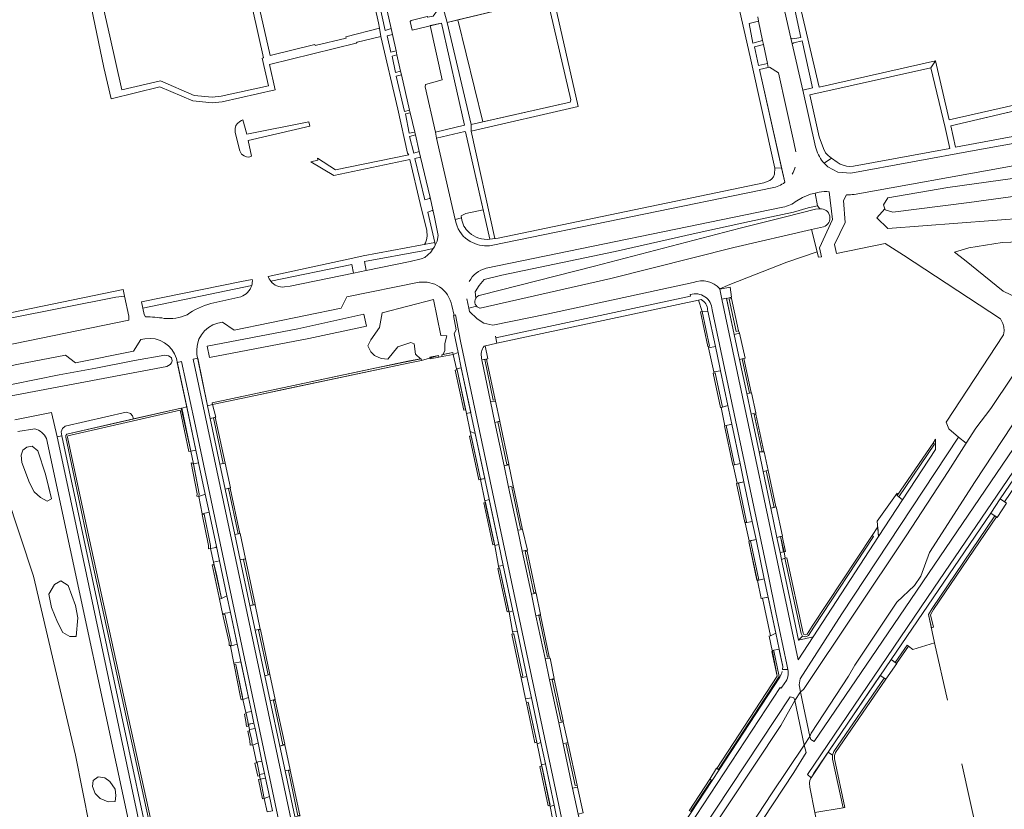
# Model space of a CAD drawing. Header units: metres. Extents: x 209813 to 223847, y 571801 to 587119.
# Tile 276 of 656: x 220707 to 220969, y 574874 to 575084. Entities that reach past the tile are written whole.
import ezdxf

# ---------------------------------------------------------------- set-up
doc = ezdxf.new("R2010")
doc.units = ezdxf.units.M
for name, color, linetype, lineweight in [('B-RO-GK-BESCHOEIING-G', 8, 'GK-BESCHOEIING', 0), ('B-RO-GR-BEPLANTING_CULTUUR_BOSPLANTSOEN-GV', 8, 'Continuous', 0), ('B-RO-GR-BEPLANTING_CULTUUR_HEESTERS-GV', 8, 'Continuous', 0), ('B-RO-GR-GROENVOORZIENING-GV', 8, 'Continuous', 0), ('B-RO-GR-HAAG-GV', 8, 'Continuous', 0), ('B-RO-GW-TALUD_KRUIN-G', 8, 'Continuous', 0), ('B-RO-KW-KUNSTWERK_DEK-GV', 8, 'Continuous', 0), ('B-RO-OG-TERREIN_CULTUURSCHEIDING-GV', 8, 'Continuous', 0), ('B-RO-OG-TERREIN_ONBEGROEID-GV', 8, 'Continuous', 0), ('B-RO-VH-VERHARDING_STRAATBAKSTEEN-GV', 8, 'Continuous', 0), ('B-RO-VH-VERHARDING_TEGEL-GV', 8, 'Continuous', 0)]:
    doc.layers.add(name, color=color, linetype=linetype, lineweight=lineweight)
doc.linetypes.add('GK-BESCHOEIING', pattern='A,30,-5,[1,NLCS.shx,S=1,R=0,X=0,Y=0],-5', length=40)

msp = doc.modelspace()

# ---------------------------------------------------------------- linework, layer by layer
at = {"layer": 'B-RO-GK-BESCHOEIING-G', "flags": 128}
for points in [[(220954.302, 574902.649), (220950.883, 574917.971)], [(220964.988, 574854.761), (220958.081, 574885.716)]]:
    msp.add_lwpolyline(points, dxfattribs=at)
at = {"layer": 'B-RO-GR-BEPLANTING_CULTUUR_BOSPLANTSOEN-GV', "flags": 128}
for points in [[(220830.488, 575056.791), (220823.788, 575083.918), (220820.945, 575083.231), (220827.384, 575056.098)], [(220937.624, 575033.572), (220935.514, 575031.228), (220938.388, 575028.353), (220975.755, 575031.228), (220984.378, 575033.527), (220986.965, 575028.353), (220988.115, 575019.73), (220996.201, 575009.277), (220999.743, 575012.188), (220997.221, 575016.115), (220993.345, 575020.931), (220991.936, 575025.539), (220991.262, 575030.295), (220989.915, 575036.557), (220988.977, 575038.38), (220988.059, 575038.899), (220973.707, 575037.107), (220960.034, 575035.247), (220939.71, 575032.725), (220937.72, 575033.302)], [(220977.48, 575007.658), (220982.654, 575008.52), (220983.516, 575011.969), (220982.366, 575019.443), (220980.641, 575024.329), (220975.755, 575024.904), (220968.857, 575024.617), (220959.946, 575023.179), (220956.209, 575022.03), (220958.796, 575020.018), (220969.144, 575011.682)]]:
    msp.add_lwpolyline(points, close=True, dxfattribs=at)
for points in [[(220919.628, 575034.356), (220917.138, 575033.837), (220913.299, 575032.696), (220901.575, 575030.205), (220887.36, 575027.093), (220865.779, 575022.216), (220835.586, 575015.887), (220830.814, 575014.746), (220829.465, 575013.19), (220828.427, 575011.426), (220828.571, 575009.745)], [(220829.833, 575010.586), (220860.255, 575018.262), (220899.03, 575028.471), (220911.099, 575031.421), (220919.118, 575033.462), (220920.302, 575033.606), (220919.628, 575034.356)]]:
    msp.add_lwpolyline(points, dxfattribs=at)
at = {"layer": 'B-RO-GR-BEPLANTING_CULTUUR_BOSPLANTSOEN-GV'}
msp.add_lwpolyline([(220828.571, 575009.745, -0.2284201), (220829.833, 575010.586)], format="xyb", dxfattribs=at)
at = {"layer": 'B-RO-GR-BEPLANTING_CULTUUR_HEESTERS-GV', "flags": 128}
for points in [[(220797.142, 575114.194), (220800.363, 575099.857), (220804.466, 575081.141), (220806.049, 575081.603), (220802.852, 575095.855), (220799.182, 575110.184), (220797.69, 575113.397)], [(220912.584, 575079.049), (220913.047, 575078.856), (220915.197, 575079.26), (220910.723, 575100.401), (220907.864, 575099.853)], [(220903.98, 575083.563), (220901.448, 575082.937), (220902.409, 575077.757), (220905.022, 575078.477)], [(220806.391, 575080.058), (220804.947, 575079.645), (220805.996, 575075.322), (220807.376, 575075.663)], [(220915.715, 575065.174), (220918.358, 575065.795), (220915.599, 575078.358), (220913.319, 575077.81), (220912.916, 575077.58)], [(220905.253, 575077.353), (220902.845, 575076.792), (220903.967, 575071.798), (220906.295, 575072.268)], [(220807.6, 575074.664), (220806.281, 575074.272), (220807.228, 575069.928), (220808.583, 575070.276)], [(220810.969, 575059.833), (220808.807, 575069.273), (220807.354, 575068.971), (220809.62, 575059.48)], [(220811.122, 575059.178), (220809.884, 575058.856), (220810.865, 575053.759), (220812.339, 575053.972)], [(220766.509, 575057.304), (220766.149, 575057.079), (220765.69, 575056.847), (220765.081, 575056.319), (220764.684, 575055.758), (220764.505, 575055.014), (220764.526, 575053.936), (220765.689, 575048.995), (220766.208, 575048.161), (220766.853, 575047.686), (220767.507, 575047.422), (220768.119, 575047.386), (220768.803, 575047.613), (220767.988, 575051.812), (220784.339, 575055.656), (220784.074, 575056.758), (220767.587, 575053.443)], [(220813.531, 575048.869), (220812.5, 575053.281), (220810.92, 575052.893), (220812.076, 575048.441)], [(220813.877, 575047.389), (220812.32, 575046.966), (220814.991, 575035.969), (220816.296, 575036.37), (220816.405, 575036.569)], [(220817.671, 575024.572), (220817.819, 575023.91), (220818.32, 575024.989), (220818.554, 575026.478), (220817.616, 575031.386), (220817.245, 575032.974), (220816.947, 575033.101), (220815.854, 575032.714)], [(220814.458, 575022.428), (220798.969, 575019.516), (220799.361, 575017.12), (220811.087, 575019.536), (220814.091, 575020.236), (220815.043, 575020.62), (220816.631, 575022.04), (220817.282, 575022.978)], [(220714.397, 574955.645), (220715.563, 574956.344), (220713.964, 574962.908), (220711.932, 574969.105), (220710.432, 574970.305), (220708.933, 574970.038), (220707.867, 574969.272), (220707.434, 574967.939), (220707.6, 574966.007), (220709.699, 574960.576), (220710.932, 574958.21), (220712.565, 574956.678)], [(220722.116, 574919.601), (220722.591, 574924.602), (220721.926, 574927.926), (220719.964, 574933.212), (220718.033, 574934.415), (220716.324, 574933.465), (220714.868, 574930.901), (220715.501, 574927.388), (220717.115, 574923.463), (220718.571, 574920.646), (220720.407, 574919.633)], [(220730.642, 574875.605), (220732.485, 574875.645), (220732.723, 574877.29), (220732.545, 574878.976), (220731.117, 574881.017), (220729.789, 574881.969), (220727.965, 574882.266), (220726.617, 574881.275), (220726.459, 574879.689), (220727.192, 574877.786), (220728.5, 574876.438)]]:
    msp.add_lwpolyline(points, close=True, dxfattribs=at)
for points in [[(220913.909, 575048.784), (220913.386, 575051.363), (220909.293, 575069.851), (220906.831, 575071.336), (220904.201, 575070.755), (220910.966, 575040.651)], [(220795.997, 575016.427), (220795.569, 575018.72), (220773.992, 575014.284)], [(220777.64, 575012.764), (220779.155, 575012.956), (220795.997, 575016.427)], [(220768.886, 575013.157), (220739.848, 575007.098), (220740.21, 575005.418), (220740.631, 575004.783)], [(220736.182, 575003.903), (220736.185, 575004.972), (220734.963, 575010.328), (220732.724, 575010.051), (220704.52, 575004.435), (220700.358, 575003.667), (220702.074, 574996.9)], [(220758.027, 575008.401), (220765.977, 575010.167)], [(220702.405, 574996.982), (220736.182, 575003.903)]]:
    msp.add_lwpolyline(points, dxfattribs=at)
at = {"layer": 'B-RO-GR-BEPLANTING_CULTUUR_HEESTERS-GV'}
for points in [[(220912.901, 575042.843, 0.0619303), (220913.733, 575044.655)], [(220765.977, 575010.167, 0.2473277), (220768.886, 575013.157)], [(220773.992, 575014.284, 0.2533868), (220777.64, 575012.764)], [(220751.655, 575005.34, -0.0802267), (220758.027, 575008.401)], [(220740.631, 575004.783, -0.0467313), (220745.553, 575004.401)], [(220745.553, 575004.401, 0.1286267), (220751.655, 575005.34)]]:
    msp.add_lwpolyline(points, format="xyb", dxfattribs=at)
at = {"layer": 'B-RO-GR-GROENVOORZIENING-GV', "flags": 128}
for points in [[(220896.707, 575009.661), (220896.11, 575009.532), (220897.972, 575000.9), (220898.604, 575001.043)], [(220777.721, 574985.492), (220810.628, 574992.471), (220814.16, 574993.157), (220814.061, 574993.647), (220810.533, 574992.962), (220758.366, 574981.907), (220758.469, 574981.418), (220769.9, 574983.822)], [(220822.592, 574994.794), (220822.484, 574995.282), (220819.516, 574994.706), (220819.612, 574994.215)], [(220899.548, 574993.588), (220901.51, 574984.493), (220901.996, 574984.61), (220900.03, 574993.725)], [(220833.746, 574982.726), (220831.466, 574993.511), (220830.976, 574993.414), (220833.257, 574982.622)], [(220891.897, 574989.793), (220893.826, 574980.642), (220894.314, 574980.749), (220892.389, 574989.88)], [(220761.778, 574965.795), (220759.176, 574978.039), (220758.687, 574977.933), (220761.285, 574965.709)], [(220902.744, 574978.768), (220904.885, 574968.84), (220905.374, 574968.942), (220903.233, 574978.872)], [(220836.879, 574965.485), (220837.368, 574965.59), (220834.973, 574976.918), (220834.486, 574976.806)], [(220894.852, 574975.77), (220897.062, 574965.288), (220897.552, 574965.387), (220895.341, 574975.876)], [(220827.386, 574973.103), (220826.897, 574972.997), (220829.383, 574961.407), (220829.87, 574961.524)], [(220950.864, 574970.876), (220950.457, 574971.166), (220940.898, 574957.152), (220941.311, 574956.87)], [(220753.388, 574965.516), (220753.178, 574965.778), (220752.8, 574965.881), (220754.362, 574957.666), (220754.276, 574957.028), (220754.841, 574956.942), (220754.868, 574957.679)], [(220908.563, 574954.154), (220906.473, 574963.847), (220905.982, 574963.754), (220908.078, 574954.034)], [(220898.576, 574960.525), (220898.087, 574960.422), (220900.277, 574950.033), (220900.765, 574950.143)], [(220762.693, 574959.08), (220765.264, 574946.976), (220765.755, 574947.071), (220763.181, 574959.192)], [(220756.203, 574952.223), (220755.717, 574952.106), (220757.379, 574943.83), (220757.4, 574943.028), (220757.9, 574943.041), (220757.878, 574943.884)], [(220967.347, 574951.482), (220966.934, 574951.764), (220950.177, 574927.074), (220949.212, 574925.529), (220950.072, 574921.964), (220950.558, 574922.081), (220949.747, 574925.442), (220950.596, 574926.801)], [(220910.64, 574942.151), (220911.13, 574942.251), (220910.248, 574946.343), (220909.761, 574946.23)], [(220934.191, 574946.535), (220918.238, 574922.377), (220916.878, 574920.257), (220916.476, 574920.063), (220915.993, 574920.174), (220915.81, 574920.55), (220911.481, 574940.623), (220910.996, 574940.501), (220915.334, 574920.386), (220915.648, 574919.741), (220916.535, 574919.536), (220917.223, 574919.868), (220918.657, 574922.104), (220934.61, 574946.262)], [(220901.342, 574944.98), (220903.52, 574934.643), (220904.009, 574934.747), (220901.836, 574945.08)], [(220844.596, 574931.365), (220842.271, 574942.394), (220841.782, 574942.29), (220844.107, 574931.262)], [(220766.709, 574940.174), (220769.288, 574928.036), (220769.777, 574928.14), (220767.199, 574940.276)], [(220834.764, 574937.861), (220834.451, 574937.788), (220836.941, 574926.18), (220837.427, 574926.3), (220834.938, 574937.902)], [(220761.321, 574924.995), (220762.846, 574918.006), (220762.904, 574917.712), (220762.911, 574917.21), (220763.452, 574917.265), (220763.397, 574917.809), (220761.694, 574925.533), (220761.193, 574925.485)], [(220845.869, 574925.299), (220845.38, 574925.194), (220847.705, 574914.115), (220848.194, 574914.219)], [(220773.74, 574909.49), (220771.199, 574921.449), (220770.712, 574921.337), (220773.254, 574909.372)], [(220838.712, 574920.31), (220838.223, 574920.204), (220840.633, 574908.973), (220841.121, 574909.081)], [(220909.463, 574908.938), (220908.013, 574915.771), (220907.52, 574915.662), (220908.933, 574909.042), (220892.844, 574884.469), (220893.263, 574884.196)], [(220943.514, 574917.358), (220940.333, 574912.729), (220940.734, 574912.43), (220943.926, 574917.075)], [(220765.312, 574909.036), (220764.618, 574912.206), (220764.199, 574912.109), (220765.931, 574903.489), (220766.038, 574902.747), (220766.545, 574902.833)], [(220849.453, 574908.221), (220848.965, 574908.112), (220851.366, 574897.02), (220851.856, 574897.123)], [(220937.858, 574908.245), (220937.445, 574908.527), (220924.001, 574888.967), (220923.644, 574887.978), (220923.693, 574886.928), (220926.472, 574873.997), (220926.966, 574874.079), (220924.19, 574886.993), (220924.148, 574887.902), (220924.45, 574888.736)], [(220774.696, 574902.582), (220777.201, 574890.791), (220777.689, 574890.901), (220775.182, 574902.7)], [(220842.106, 574901.981), (220844.351, 574891.317), (220844.857, 574891.436), (220842.602, 574902.087)], [(220767.856, 574897.066), (220767.428, 574899.07), (220766.94, 574898.958), (220767.362, 574896.987), (220767.491, 574895.653), (220768.003, 574895.708)], [(220852.699, 574890.956), (220855.127, 574879.907), (220855.616, 574880.011), (220853.188, 574891.059)], [(220779.157, 574883.99), (220778.669, 574883.884), (220781.221, 574871.873), (220781.709, 574871.979)], [(220848.407, 574874.67), (220846.192, 574885.13), (220845.682, 574884.994), (220847.882, 574874.543)], [(220771.19, 574881.639), (220770.7, 574881.54), (220771.803, 574876.329), (220772.241, 574876.428)]]:
    msp.add_lwpolyline(points, close=True, dxfattribs=at)
for points in [[(220756.031, 574806.627), (220725.485, 574946.225), (220719.837, 574972.742), (220719.924, 574973.077), (220749.826, 574979.921), (220752.153, 574968.933), (220752.643, 574969.034), (220750.101, 574980.496), (220719.642, 574973.525), (220719.395, 574973.216), (220719.331, 574972.721), (220724.997, 574946.12), (220755.542, 574806.525)], [(220906.668, 574919.702), (220907.157, 574919.806), (220905.049, 574929.814), (220904.56, 574929.71)], [(220885.842, 574872.862), (220891.41, 574881.366), (220891, 574881.652), (220885.424, 574873.136)]]:
    msp.add_lwpolyline(points, dxfattribs=at)
at = {"layer": 'B-RO-GR-HAAG-GV', "flags": 128}
for points in [[(220897.972, 575000.9), (220898.604, 575001.043), (220896.707, 575009.661), (220896.11, 575009.532)], [(220890.884, 574997.023), (220888.944, 575006.225), (220888.454, 575006.127), (220890.398, 574996.903)], [(220801.731, 574991.091), (220758.366, 574981.907), (220758.469, 574981.418), (220769.9, 574983.822), (220810.628, 574992.471), (220814.16, 574993.157), (220814.061, 574993.647)], [(220818.651, 574994.538), (220816.357, 574994.093), (220816.454, 574993.602), (220818.751, 574994.048)], [(220822.484, 574995.282), (220819.516, 574994.706), (220819.612, 574994.215), (220822.592, 574994.794)], [(220900.03, 574993.725), (220899.548, 574993.588), (220901.51, 574984.493), (220901.996, 574984.61)], [(220833.257, 574982.622), (220833.746, 574982.726), (220831.466, 574993.511), (220830.976, 574993.414)], [(220823.613, 574990.688), (220823.126, 574990.572), (220825.415, 574979.903), (220825.903, 574980.011)], [(220894.314, 574980.749), (220892.389, 574989.88), (220891.897, 574989.793), (220893.826, 574980.642)], [(220759.176, 574978.039), (220758.687, 574977.933), (220761.285, 574965.709), (220761.778, 574965.795)], [(220905.374, 574968.942), (220903.233, 574978.872), (220902.744, 574978.768), (220904.885, 574968.84)], [(220837.368, 574965.59), (220834.973, 574976.918), (220834.486, 574976.806), (220836.879, 574965.485)], [(220895.341, 574975.876), (220894.852, 574975.77), (220897.062, 574965.288), (220897.552, 574965.387)], [(220829.383, 574961.407), (220829.87, 574961.524), (220827.386, 574973.103), (220826.897, 574972.997)], [(220950.457, 574971.166), (220940.898, 574957.152), (220941.311, 574956.87), (220950.864, 574970.876)], [(220754.868, 574957.679), (220753.388, 574965.516), (220753.178, 574965.778), (220752.8, 574965.881), (220754.362, 574957.666), (220754.276, 574957.028), (220754.841, 574956.942)], [(220905.982, 574963.754), (220908.078, 574954.034), (220908.563, 574954.154), (220906.473, 574963.847)], [(220840.988, 574948.463), (220838.67, 574959.432), (220838.18, 574959.328), (220840.499, 574948.36)], [(220898.261, 574960.458), (220898.087, 574960.422), (220900.277, 574950.033), (220900.765, 574950.143), (220898.576, 574960.525)], [(220763.181, 574959.192), (220762.693, 574959.08), (220765.264, 574946.976), (220765.755, 574947.071)], [(220831.069, 574955.343), (220830.703, 574955.254), (220833.113, 574944.022), (220833.601, 574944.133)], [(220755.717, 574952.106), (220757.379, 574943.83), (220757.4, 574943.028), (220757.9, 574943.041), (220757.878, 574943.884), (220756.203, 574952.223)], [(220966.934, 574951.764), (220950.177, 574927.074), (220949.212, 574925.529), (220950.072, 574921.964), (220950.558, 574922.081), (220949.747, 574925.442), (220950.596, 574926.801), (220967.347, 574951.482)], [(220911.13, 574942.251), (220910.248, 574946.343), (220909.761, 574946.23), (220910.772, 574942.165)], [(220934.61, 574946.262), (220934.191, 574946.535), (220918.238, 574922.377), (220916.878, 574920.257), (220916.476, 574920.063), (220915.993, 574920.174), (220915.81, 574920.55), (220911.481, 574940.623), (220910.996, 574940.501), (220915.334, 574920.386), (220915.648, 574919.741), (220916.535, 574919.536), (220917.223, 574919.868), (220918.657, 574922.104)], [(220903.603, 574934.661), (220904.009, 574934.747), (220901.836, 574945.08), (220901.342, 574944.98)], [(220841.782, 574942.29), (220844.107, 574931.262), (220844.596, 574931.365), (220842.271, 574942.394)], [(220760.328, 574929.548), (220760.812, 574929.783), (220758.909, 574938.533), (220758.704, 574938.792), (220758.339, 574938.719), (220760.257, 574930.006)], [(220769.777, 574928.14), (220767.199, 574940.276), (220766.709, 574940.174), (220769.288, 574928.036)], [(220834.451, 574937.788), (220836.941, 574926.18), (220837.427, 574926.3), (220834.938, 574937.902)], [(220770.712, 574921.337), (220773.254, 574909.372), (220773.74, 574909.49), (220771.199, 574921.449)], [(220841.121, 574909.081), (220838.712, 574920.31), (220838.223, 574920.204), (220840.633, 574908.973)], [(220907.652, 574915.691), (220908.933, 574909.042), (220892.844, 574884.469), (220893.263, 574884.196), (220909.463, 574908.938), (220908.013, 574915.771)], [(220940.333, 574912.729), (220940.734, 574912.43), (220943.926, 574917.075), (220943.514, 574917.358)], [(220851.856, 574897.123), (220849.453, 574908.221), (220848.965, 574908.112), (220851.366, 574897.02)], [(220926.966, 574874.079), (220924.19, 574886.993), (220924.148, 574887.902), (220924.45, 574888.736), (220937.858, 574908.245), (220937.445, 574908.527), (220924.001, 574888.967), (220923.644, 574887.978), (220923.693, 574886.928), (220926.472, 574873.997)], [(220775.182, 574902.7), (220774.696, 574902.582), (220777.201, 574890.791), (220777.689, 574890.901)], [(220844.857, 574891.436), (220842.602, 574902.087), (220842.106, 574901.981), (220844.351, 574891.317)], [(220767.95, 574896.201), (220767.856, 574897.066), (220767.428, 574899.07), (220766.94, 574898.958), (220767.362, 574896.987), (220767.491, 574895.653), (220768.003, 574895.708)], [(220767.849, 574894.427), (220768.397, 574891.866), (220768.517, 574890.674), (220769.015, 574890.724), (220768.891, 574891.944), (220768.338, 574894.531)], [(220855.616, 574880.011), (220853.188, 574891.059), (220852.699, 574890.956), (220855.127, 574879.907)], [(220770.945, 574882.853), (220770.309, 574885.982), (220769.764, 574885.871), (220770.518, 574882.422), (220770.997, 574882.52)], [(220847.882, 574874.543), (220848.407, 574874.67), (220846.192, 574885.13), (220845.682, 574884.994)], [(220770.7, 574881.54), (220771.803, 574876.329), (220772.241, 574876.428), (220771.19, 574881.639)]]:
    msp.add_lwpolyline(points, close=True, dxfattribs=at)
for points in [[(220756.031, 574806.627), (220725.485, 574946.225), (220719.837, 574972.742), (220719.924, 574973.077), (220749.826, 574979.921), (220752.153, 574968.933), (220752.643, 574969.034), (220750.101, 574980.496), (220719.642, 574973.525), (220719.395, 574973.216), (220719.331, 574972.721), (220724.997, 574946.12), (220755.542, 574806.525)], [(220906.668, 574919.702), (220907.157, 574919.806), (220905.049, 574929.814), (220904.56, 574929.71)], [(220885.842, 574872.862), (220891.41, 574881.366), (220891, 574881.652), (220885.424, 574873.136)]]:
    msp.add_lwpolyline(points, dxfattribs=at)
at = {"layer": 'B-RO-GW-TALUD_KRUIN-G', "flags": 128}
msp.add_lwpolyline([(220775.66, 574711.986), (220773.513, 574722.783), (220763.219, 574769.606), (220756.979, 574799.227), (220755.542, 574806.525), (220724.997, 574946.12), (220719.331, 574972.721), (220719.395, 574973.216), (220719.642, 574973.525), (220737.397, 574977.589)], dxfattribs=at)
at = {"layer": 'B-RO-KW-KUNSTWERK_DEK-GV', "flags": 128}
msp.add_lwpolyline([(220915.603, 574902.615), (220915.132, 574904.85), (220913.594, 574902.533), (220916.08, 574890.637), (220917.627, 574893.01)], close=True, dxfattribs=at)
at = {"layer": 'B-RO-OG-TERREIN_CULTUURSCHEIDING-GV', "flags": 128}
for points in [[(220830.488, 575056.791), (220853.747, 575061.98), (220853.948, 575062.658), (220847.925, 575088.602), (220847.35, 575088.574), (220846.805, 575088.695), (220846.193, 575089.331), (220823.788, 575083.918)], [(220817.829, 575053.978), (220825.566, 575055.869), (220819.454, 575083.076), (220816.408, 575082.42), (220819.68, 575067.941), (220815.165, 575066.73), (220815.089, 575066.086)], [(220923.397, 575047.089), (220924.881, 575045.985), (220925.674, 575045.518), (220926.534, 575045.185), (220927.388, 575044.977), (220928.308, 575044.904), (220929.271, 575044.954), (220954.959, 575049.681), (220953.674, 575055.291), (220949.881, 575071.191), (220917.639, 575063.988), (220920.113, 575052.76), (220921.265, 575049.632), (220921.808, 575048.513), (220922.491, 575047.763)], [(220977.131, 575060.827), (220955.18, 575055.672), (220956.44, 575049.979), (220984.559, 575055.222), (220981.807, 575056.668), (220979.011, 575058.495)], [(220958.796, 575020.018), (220956.209, 575022.03), (220959.946, 575023.179), (220968.857, 575024.617), (220975.755, 575024.904), (220980.641, 575024.329), (220982.366, 575019.443), (220983.516, 575011.969), (220982.654, 575008.52), (220977.48, 575007.658), (220969.144, 575011.682)], [(220897.474, 575000.103), (220898.868, 575000.44), (220898.604, 575001.043), (220897.972, 575000.9), (220896.11, 575009.532), (220896.707, 575009.661), (220896.637, 575009.983), (220895.456, 575009.654)], [(220917.627, 574893.01), (220917.864, 574892.209), (220918.787, 574891.688), (220935.486, 574916.131), (220984.129, 574987.71), (220985.313, 574989.074), (220986.315, 574990.037), (220987.346, 574990.795), (221006.486, 574999.434), (221004.968, 575006.772), (221002.142, 575005.002), (220994.992, 574999.725), (220982.491, 574989.882), (220979.898, 574987.719), (220976.231, 574983.022), (220961.674, 574960.954), (220949.524, 574942.016), (220947.176, 574935.687), (220945.488, 574933.208), (220940.759, 574928.757), (220929.615, 574911.994), (220927.903, 574909.038), (220918.015, 574893.836)], [(220784.147, 574999.024), (220757.671, 574993.927), (220757.064, 574996.97), (220781.143, 575001.625), (220798.8, 575005.516), (220799.518, 575002.34)], [(220888.944, 575006.225), (220890.884, 574997.023), (220890.487, 574996.925), (220890.58, 574996.51), (220892.444, 574996.891), (220890.45, 575006.355)], [(220830.24, 574993.354), (220832.499, 574982.278), (220833.855, 574982.359), (220833.746, 574982.726), (220833.257, 574982.622), (220830.976, 574993.414), (220831.457, 574993.556)], [(220900.79, 574984.409), (220901.51, 574984.493), (220899.548, 574993.588), (220898.89, 574993.402)], [(220827.278, 574979.336), (220824.749, 574991.242), (220823.501, 574990.965), (220823.613, 574990.688), (220826.106, 574979.067)], [(220892.02, 574990.12), (220892.086, 574989.827), (220892.389, 574989.88), (220894.314, 574980.749), (220895.764, 574981.143), (220893.805, 574990.436)], [(220754.026, 574969.317), (220751.582, 574980.833), (220750.228, 574980.437), (220752.643, 574969.034)], [(220757.808, 574977.742), (220760.398, 574965.553), (220761.285, 574965.709), (220758.687, 574977.933)], [(220903.196, 574979.231), (220901.951, 574978.912), (220904.087, 574968.804), (220904.885, 574968.84), (220902.744, 574978.768), (220903.233, 574978.872)], [(220833.697, 574976.635), (220836.142, 574965.122), (220837.407, 574965.407), (220837.368, 574965.59), (220836.879, 574965.485), (220834.486, 574976.806), (220834.986, 574977.012)], [(220899.021, 574965.685), (220896.806, 574976.195), (220895.341, 574975.876), (220897.552, 574965.387)], [(220831.025, 574961.69), (220828.475, 574973.7), (220827.137, 574974.261), (220829.82, 574961.512)], [(220915.132, 574904.85), (220915.895, 574905.511), (220943.253, 574946.467), (220954.512, 574963.607), (220959.315, 574971.18), (220957.2, 574972.782), (220926.158, 574925.621), (220915.039, 574908.341), (220914.807, 574906.721)], [(220715.097, 574958.21), (220715.563, 574956.344), (220714.397, 574955.645), (220712.565, 574956.678), (220710.932, 574958.21), (220709.699, 574960.576), (220707.6, 574966.007), (220707.434, 574967.939), (220707.867, 574969.272), (220708.933, 574970.038), (220710.432, 574970.305), (220711.932, 574969.105), (220713.964, 574962.908)], [(220950.457, 574971.166), (220950.864, 574970.876), (220941.311, 574956.87), (220942.296, 574955.999), (220951.107, 574969.486), (220951.106, 574972.2)], [(220978.103, 574970.628), (220968.361, 574956.276), (220969.479, 574955.513), (220979.221, 574969.866)], [(220756.531, 574957.513), (220754.747, 574965.921), (220753.368, 574965.609), (220754.868, 574957.679), (220754.841, 574956.942)], [(220905.186, 574963.603), (220907.251, 574953.829), (220908.078, 574954.034), (220905.982, 574963.754)], [(220837.358, 574959.398), (220839.786, 574947.967), (220841.032, 574948.111), (220840.988, 574948.463), (220840.499, 574948.36), (220838.18, 574959.328), (220838.67, 574959.432), (220838.606, 574959.733)], [(220900.392, 574950.058), (220900.427, 574949.889), (220902.269, 574950.277), (220900.043, 574960.836), (220898.576, 574960.525), (220900.765, 574950.143)], [(220761.811, 574958.901), (220764.381, 574946.805), (220765.264, 574946.976), (220762.693, 574959.08), (220763.165, 574959.266)], [(220834.76, 574944.103), (220832.207, 574956.125), (220830.974, 574955.811), (220831.19, 574955.372), (220833.655, 574943.843)], [(220759.474, 574943.641), (220757.544, 574952.739), (220755.672, 574952.349), (220755.717, 574952.106), (220756.203, 574952.223), (220757.878, 574943.884), (220757.9, 574943.041), (220758.912, 574943.238), (220759.287, 574943.341)], [(220945.04, 574916.143), (220950.883, 574917.971), (220949.212, 574925.529), (220950.177, 574927.074), (220966.934, 574951.764), (220965.816, 574952.526), (220939.265, 574913.524), (220940.333, 574912.729), (220943.514, 574917.358), (220943.926, 574917.075)], [(220905.494, 574934.95), (220903.277, 574945.491), (220901.451, 574945.002), (220901.836, 574945.08), (220904.009, 574934.747), (220903.633, 574934.514)], [(220908.869, 574946.021), (220909.691, 574942.046), (220910.64, 574942.151), (220909.761, 574946.23)], [(220840.976, 574942.363), (220843.416, 574930.875), (220844.681, 574931.157), (220844.596, 574931.365), (220844.107, 574931.262), (220841.782, 574942.29), (220842.271, 574942.394), (220842.22, 574942.636)], [(220762.265, 574930.487), (220760.3, 574939.749), (220758.729, 574939.423), (220759.591, 574935.817), (220760.812, 574929.783)], [(220765.811, 574940.071), (220768.408, 574927.849), (220769.777, 574928.14), (220769.288, 574928.036), (220766.709, 574940.174), (220767.19, 574940.318)], [(220838.504, 574926.478), (220835.935, 574938.571), (220834.68, 574938.328), (220834.764, 574937.861), (220834.938, 574937.902), (220837.455, 574926.148)], [(220914.621, 574918.673), (220915.648, 574919.741), (220915.334, 574920.386), (220910.996, 574940.501), (220910.075, 574940.186), (220912.425, 574928.821)], [(220721.926, 574927.926), (220722.591, 574924.602), (220722.116, 574919.601), (220720.407, 574919.633), (220718.571, 574920.646), (220717.115, 574923.463), (220715.501, 574927.388), (220714.868, 574930.901), (220716.324, 574933.465), (220718.033, 574934.415), (220719.964, 574933.212)], [(220906.484, 574930.094), (220905.049, 574929.814), (220907.157, 574919.806), (220908.527, 574920.524)], [(220763.216, 574925.987), (220761.079, 574925.777), (220761.143, 574925.48), (220761.694, 574925.533), (220763.397, 574917.809), (220763.452, 574917.265), (220763.21, 574917.089), (220764.998, 574917.608)], [(220844.644, 574925.093), (220847.051, 574913.759), (220848.268, 574913.867), (220848.194, 574914.219), (220847.705, 574914.115), (220845.38, 574925.194), (220845.869, 574925.299), (220845.855, 574925.467)], [(220769.804, 574921.28), (220772.379, 574909.159), (220773.254, 574909.372), (220770.712, 574921.337), (220771.171, 574921.582)], [(220842.218, 574908.988), (220839.692, 574920.881), (220838.422, 574920.916), (220838.541, 574920.273), (220838.712, 574920.31), (220841.121, 574909.081), (220840.633, 574908.973), (220840.707, 574908.626)], [(220768.022, 574903.357), (220766.002, 574912.876), (220764.126, 574912.477), (220764.199, 574912.109), (220764.618, 574912.206), (220766.423, 574903.579), (220766.545, 574902.833)], [(220848.252, 574908.104), (220850.691, 574896.62), (220851.901, 574896.914), (220851.856, 574897.123), (220851.366, 574897.02), (220848.965, 574908.112), (220849.453, 574908.221), (220849.41, 574908.424)], [(220909.521, 574908.662), (220909.463, 574908.938), (220893.263, 574884.196), (220893.431, 574884.087)], [(220936.371, 574909.26), (220922.485, 574888.792), (220923.644, 574887.978), (220924.001, 574888.967), (220937.445, 574908.527)], [(220913.634, 574902.609), (220913.384, 574903.313), (220912.34, 574903.554), (220888.576, 574867.612), (220865.22, 574832.022), (220816.424, 574758.096), (220780.426, 574703.997), (220772.735, 574692.791), (220772.479, 574691.955), (220772.875, 574689.612), (220826.056, 574769.579), (220909.874, 574895.95)], [(220773.792, 574902.509), (220776.356, 574890.44), (220777.689, 574890.901), (220777.201, 574890.791), (220774.696, 574902.582), (220775.153, 574902.836), (220774.956, 574902.836)], [(220845.966, 574891.343), (220843.426, 574903.301), (220841.892, 574902.994), (220842.106, 574901.981), (220842.602, 574902.087), (220844.946, 574891.015)], [(220768.81, 574899.643), (220767.302, 574899.409), (220767.428, 574899.07), (220767.856, 574897.066), (220767.95, 574896.201), (220769.476, 574896.503)], [(220770.579, 574891.303), (220769.777, 574895.083), (220768.3, 574894.803), (220768.338, 574894.531), (220768.891, 574891.944), (220769.015, 574890.724), (220769.228, 574890.703)], [(220851.88, 574891.019), (220854.38, 574879.252), (220855.742, 574879.437), (220855.616, 574880.011), (220855.127, 574879.907), (220852.699, 574890.956), (220853.188, 574891.059), (220853.12, 574891.368)], [(220916.08, 574890.637), (220907.428, 574877.662), (220884.356, 574842.641), (220867.895, 574818.124), (220817.181, 574740.958), (220775.368, 574677.183), (220775.691, 574676.012), (220775.966, 574675.877), (220776.334, 574675.929), (220776.88, 574676.371), (220777.632, 574677.468), (220788.431, 574693.912), (220821.917, 574744.483), (220872.194, 574820.853), (220888.58, 574845.831), (220913.385, 574883.396), (220916.649, 574888.735)], [(220770.945, 574882.853), (220772.322, 574883.091), (220771.625, 574886.376), (220770.21, 574886.148), (220770.309, 574885.982)], [(220777.763, 574883.817), (220780.35, 574871.64), (220781.773, 574871.811), (220781.709, 574871.979), (220781.221, 574871.873), (220778.669, 574883.884), (220779.132, 574884.108)], [(220849.48, 574874.675), (220847.165, 574885.694), (220846.135, 574885.4), (220848.343, 574874.655), (220848.398, 574874.369)], [(220732.723, 574877.29), (220732.485, 574875.645), (220730.642, 574875.605), (220728.5, 574876.438), (220727.192, 574877.786), (220726.459, 574879.689), (220726.617, 574881.275), (220727.965, 574882.266), (220729.789, 574881.969), (220731.117, 574881.017), (220732.545, 574878.976)], [(220773.608, 574877.027), (220772.581, 574881.871), (220771.19, 574881.639), (220772.241, 574876.428)]]:
    msp.add_lwpolyline(points, close=True, dxfattribs=at)
for points in [[(220830.592, 575033.309), (220825.895, 575054.071), (220825.662, 575054.18), (220818.175, 575052.449), (220822.564, 575033.051), (220823.121, 575030.751), (220824.806, 575031.149), (220824.682, 575031.739), (220825.908, 575032.369)], [(220937.624, 575033.572), (220937.24, 575034.651), (220938.442, 575036.527), (220954.374, 575039.312), (220985.7, 575043.64), (220987.903, 575043.644), (220990.123, 575043.386), (220991.789, 575042.482), (220992.836, 575041.197), (220994.608, 575036.096), (220995.669, 575027.064), (221002.725, 575014.504), (221003.267, 575015.273), (220991.901, 575046.709), (220990.494, 575046.225), (220989.658, 575048.373), (220969.889, 575044.665), (220929.403, 575037.441)], [(220918.023, 575028.059), (220919.948, 575020.669), (220920.714, 575020.834), (220920.216, 575023.15), (220923.637, 575030.76), (220922.799, 575038.157)], [(220919, 575037.772), (220917.825, 575037.495), (220915.68, 575036.598), (220913.705, 575035.405)], [(220920.081, 575038.027), (220919, 575037.772), (220919.628, 575034.356), (220920.302, 575033.606)], [(220927.42, 575037.351), (220926.566, 575035.837), (220927.002, 575029.914), (220924.236, 575024.053), (220924.74, 575021.699), (220937.658, 575024.366), (220942.617, 575021.222), (220968.394, 575004.229), (220969.064, 575003.042), (220969.328, 575002.114), (220969.396, 575001.047), (220969.2, 575000), (220953.945, 574976.716), (220954.703, 574974.917), (220957.2, 574972.782)], [(220832.361, 575025.491), (220830.592, 575033.309), (220825.908, 575032.369)], [(220909.952, 575033.901), (220831.329, 575017.743)], [(220959.315, 574971.18), (220961.835, 574975.153), (220965.858, 574980.374), (220971.61, 574989.021), (220974.832, 574992.666), (220982.179, 574998.478), (220990.672, 575005.227), (220996.201, 575009.277), (220988.115, 575019.73), (220986.965, 575028.353), (220984.378, 575033.527), (220975.755, 575031.228), (220938.388, 575028.353), (220935.514, 575031.228), (220937.624, 575033.572)], [(220918.023, 575028.059), (220897.397, 575023.26), (220864.632, 575014.993), (220829.788, 575007.138)], [(220921.26, 575028.812), (220918.023, 575028.059)], [(220893.627, 575012.267), (220896.257, 575013.446), (220911.515, 575019.406), (220919.604, 575022.127)], [(220813.533, 575014.021), (220794.242, 575010.15), (220792.718, 575007.139), (220764.218, 575001.283), (220761.094, 575003.34), (220759.883, 575003.099)], [(220826.734, 575007.119), (220826.909, 575006.264), (220828.967, 575004.275), (220830.789, 575003.093), (220833.13, 575002.565), (220847.557, 575005.549), (220886.574, 575013.946)], [(220754.31, 574994.781), (220757.122, 574981.068), (220758.469, 574981.418), (220758.366, 574981.907), (220810.533, 574992.962), (220813.861, 574993.608), (220812.535, 574994.842), (220812.169, 574997.616), (220811.279, 574997.983), (220807.824, 574996.831), (220805.154, 574993.533), (220803.427, 574993.69), (220801.647, 574994.475), (220800.6, 574995.522), (220799.867, 574997.093), (220800.652, 574998.715), (220802.903, 575001.961), (220803.636, 575005.835), (220817.299, 575009.395), (220819.289, 574999.815), (220820.859, 574999.71), (220820.388, 574997.668), (220820.335, 574995.732), (220819.806, 574994.762), (220822.484, 574995.282), (220822.592, 574994.794), (220823.892, 574995.277), (220822.852, 575000.346), (220823.393, 575001.37), (220822.635, 575005.162), (220822.799, 575005.199), (220822.212, 575007.815)], [(220826.223, 575009.633), (220826.734, 575007.119), (220828.823, 575007.642)], [(220739.374, 574998.767), (220737.376, 574995.697), (220721.905, 574992.504), (220719.242, 574994.552), (220706.714, 574992.201), (220696.415, 574990.062)], [(220740.433, 574998.937), (220739.374, 574998.767)], [(220699.089, 574985.605), (220717.615, 574989.376), (220727.317, 574991.142), (220737.669, 574993.157), (220745.767, 574994.581)], [(220747.494, 574993.888), (220747.688, 574993.042)], [(220751.582, 574980.833), (220748.833, 574993.674)], [(220746.263, 574991.589), (220699.99, 574982.879)], [(220737.397, 574977.589), (220750.101, 574980.496)], [(220705.735, 574977.336), (220715.568, 574979.306), (220717.011, 574972.838), (220718.296, 574973.114), (220718.114, 574974.201), (220718.479, 574975.044), (220719.151, 574975.67), (220735.419, 574979.393)], [(220775.66, 574711.986), (220773.513, 574722.783), (220763.219, 574769.606), (220756.979, 574799.227), (220755.542, 574806.525), (220724.997, 574946.12), (220719.331, 574972.721), (220719.395, 574973.216), (220719.642, 574973.525), (220737.397, 574977.589), (220737.156, 574978.421), (220736.623, 574979.088), (220735.419, 574979.393)], [(220711.122, 574974.985), (220706.566, 574974.237)], [(220718.296, 574973.114), (220758.192, 574786.382), (220769.264, 574734.315), (220772.192, 574720.364)], [(220767.803, 574721.377), (220754.182, 574785.456), (220739.154, 574856.013), (220714.248, 574972.419)], [(220703.549, 574957.431), (220710.759, 574935.672), (220721.924, 574888.034), (220733.119, 574831.518)], [(220914.621, 574918.673), (220918.502, 574919.575), (220935.917, 574946.234), (220935.714, 574948.842), (220934.191, 574946.535), (220934.61, 574946.262), (220918.657, 574922.104), (220917.223, 574919.868), (220916.535, 574919.536), (220915.648, 574919.741)], [(220909.58, 574915.592), (220909.431, 574916.287), (220907.602, 574915.917), (220907.652, 574915.691), (220908.013, 574915.771), (220909.463, 574908.938)], [(220910.363, 574910.85), (220910.424, 574911.637), (220909.58, 574915.592)], [(220909.521, 574908.662), (220909.612, 574908.801)], [(220922.485, 574888.792), (220917.946, 574882.008), (220917.649, 574881.353), (220917.506, 574880.504), (220917.624, 574879.458), (220918.98, 574872.746), (220926.472, 574873.997), (220923.693, 574886.928), (220923.644, 574887.978)], [(220886.009, 574872.752), (220891.574, 574881.251), (220891.41, 574881.366), (220885.842, 574872.862)]]:
    msp.add_lwpolyline(points, dxfattribs=at)
at = {"layer": 'B-RO-OG-TERREIN_CULTUURSCHEIDING-GV'}
for points in [[(220922.799, 575038.157, 0.0560067), (220920.081, 575038.027)], [(220929.403, 575037.441, -0.0484719), (220927.42, 575037.351)], [(220913.705, 575035.405, -0.116015), (220909.952, 575033.901)], [(220920.302, 575033.606, -0.8994705), (220921.26, 575028.812)], [(220824.806, 575031.149, 0.1911151), (220826.865, 575027.239)], [(220826.865, 575027.239, 0.2213176), (220832.361, 575025.491)], [(220831.329, 575017.743, 0.227337), (220826.879, 575014.21)], [(220818.899, 575012.81, 0.1790554), (220813.533, 575014.021)], [(220822.212, 575007.815, 0.193837), (220818.899, 575012.81)], [(220886.574, 575013.946, -0.3253508), (220893.627, 575012.267)], [(220759.883, 575003.099, 0.3871187), (220754.31, 574994.781)], [(220748.833, 574993.674, 0.3834465), (220740.433, 574998.937)], [(220745.767, 574994.581, -0.1936926), (220747.494, 574993.888)], [(220747.688, 574993.042, -0.2543395), (220746.263, 574991.589)], [(220714.248, 574972.419, 0.1936321), (220711.122, 574974.985)]]:
    msp.add_lwpolyline(points, format="xyb", dxfattribs=at)
msp.add_arc((220830.067, 575008.858), 1.739, 149.31853, 257.83101, dxfattribs=at)
at = {"layer": 'B-RO-OG-TERREIN_ONBEGROEID-GV', "flags": 128}
for points in [[(220818.651, 574994.538), (220818.751, 574994.048), (220819.612, 574994.215), (220819.516, 574994.706), (220819.806, 574994.762), (220820.335, 574995.732), (220820.388, 574997.668), (220820.859, 574999.71), (220819.289, 574999.815), (220817.299, 575009.395), (220803.636, 575005.835), (220802.903, 575001.961), (220800.652, 574998.715), (220799.867, 574997.093), (220800.6, 574995.522), (220801.647, 574994.475), (220803.427, 574993.69), (220805.154, 574993.533), (220807.824, 574996.831), (220811.279, 574997.983), (220812.169, 574997.616), (220812.535, 574994.842), (220813.861, 574993.608), (220814.061, 574993.647), (220814.16, 574993.157), (220818.651, 574994.538)], [(220816.454, 574993.602), (220816.357, 574994.093)]]:
    msp.add_lwpolyline(points, dxfattribs=at)
at = {"layer": 'B-RO-VH-VERHARDING_STRAATBAKSTEEN-GV', "flags": 128}
for points in [[(220895.456, 575009.654), (220896.721, 575010.006), (220896.425, 575012.692), (220893.645, 575012.183), (220894.208, 575009.513)], [(220885.77, 575010.72), (220885.854, 575010.329), (220833.913, 574999.23)], [(220887.96, 575009.245), (220888.624, 575009.387)], [(220897.474, 575000.103), (220895.431, 575009.773), (220894.208, 575009.513), (220914.491, 574913.434), (220918.502, 574919.575), (220914.621, 574918.673), (220912.425, 574928.821), (220910.075, 574940.186)], [(220834.219, 574997.762), (220887.96, 575009.245)], [(220887.96, 575009.245), (220888.944, 575006.225), (220890.45, 575006.355), (220890.39, 575006.641)], [(220911.732, 574910.874), (220911.532, 574912.193), (220908.529, 574926.061), (220906.562, 574935.725), (220891.59, 575006.693)], [(220859.457, 574833.637), (220858.045, 574840.114), (220854.898, 574854.942), (220848.554, 574885.176), (220824.528, 574998.302), (220823.233, 575005.295), (220822.635, 575005.162), (220823.393, 575001.37), (220822.852, 575000.346), (220823.892, 574995.277)], [(220890.45, 575006.355), (220892.444, 574996.891)], [(220830.808, 574997.033), (220834.219, 574997.762), (220833.829, 574999.621)], [(220830.168, 574993.731), (220830.24, 574993.354), (220831.82, 574993.616), (220831.133, 574997.102)], [(220757.122, 574981.068), (220754.505, 574993.765), (220753.334, 574993.531), (220799.12, 574777.95), (220802.764, 574760.513), (220803.379, 574758.373), (220804.011, 574757.059), (220804.603, 574756.244), (220805.086, 574755.839), (220805.361, 574755.689), (220806.336, 574755.282), (220807.504, 574754.975), (220808.688, 574755.01), (220809.761, 574755.297), (220810.665, 574755.691), (220811.351, 574756.263), (220811.979, 574757.048), (220811.696, 574757.235)], [(220800.605, 574756.929), (220799.694, 574758.822), (220753.607, 574976.907), (220750.211, 574992.908), (220749.045, 574992.675), (220751.703, 574980.268), (220754.026, 574969.317)], [(220824.749, 574991.242), (220834.76, 574944.103)], [(220832.499, 574982.278), (220830.24, 574993.354)], [(220900.79, 574984.409), (220898.89, 574993.402)], [(220893.805, 574990.436), (220895.764, 574981.143)], [(220987.249, 574986.198), (220950.701, 574932.498), (220917.018, 574882.886), (220917.946, 574882.008), (220918.724, 574883.249), (220939.265, 574913.524), (220965.816, 574952.526)], [(220827.278, 574979.336), (220826.106, 574979.067), (220827.137, 574974.261), (220828.475, 574973.7)], [(220904.087, 574968.804), (220901.951, 574978.912)], [(220760.398, 574965.553), (220757.808, 574977.742)], [(220836.142, 574965.122), (220833.697, 574976.635)], [(220896.806, 574976.195), (220899.021, 574965.685)], [(220968.361, 574956.276), (220978.103, 574970.628)], [(220754.747, 574965.921), (220756.531, 574957.513)], [(220907.251, 574953.829), (220905.186, 574963.603)], [(220831.025, 574961.69), (220829.829, 574961.467), (220830.974, 574955.811), (220832.207, 574956.125)], [(220900.043, 574960.836), (220902.269, 574950.277)], [(220764.381, 574946.805), (220761.811, 574958.901)], [(220839.786, 574947.967), (220837.358, 574959.398)], [(220757.544, 574952.739), (220759.474, 574943.641)], [(220903.277, 574945.491), (220905.494, 574934.95), (220908.527, 574920.524)], [(220909.691, 574942.046), (220908.869, 574946.021)], [(220843.416, 574930.875), (220840.976, 574942.363)], [(220760.3, 574939.749), (220762.265, 574930.487)], [(220768.408, 574927.849), (220765.811, 574940.071)], [(220835.935, 574938.571), (220838.504, 574926.478)], [(220905.494, 574934.95), (220903.633, 574934.514), (220904.637, 574929.726), (220906.484, 574930.094)], [(220763.216, 574925.987), (220768.022, 574903.357)], [(220847.051, 574913.759), (220844.644, 574925.093)], [(220772.379, 574909.159), (220769.804, 574921.28)], [(220839.692, 574920.881), (220842.218, 574908.988)], [(220764.998, 574917.608), (220763.21, 574917.089), (220764.126, 574912.477), (220766.002, 574912.876)], [(220909.431, 574916.287), (220910.424, 574911.637), (220910.363, 574910.85)], [(220936.371, 574909.26), (220937.908, 574908.211), (220940.767, 574912.404), (220939.265, 574913.524)], [(220911.732, 574910.874), (220910.363, 574910.85)], [(220850.691, 574896.62), (220848.252, 574908.104)], [(220870.724, 574846.154), (220870.506, 574846.308), (220909.709, 574906.002), (220909.987, 574905.83), (220910.952, 574907.281)], [(220909.612, 574908.801), (220893.431, 574884.087)], [(220776.356, 574890.44), (220773.792, 574902.509)], [(220843.426, 574903.301), (220845.966, 574891.343)], [(220768.81, 574899.643), (220769.476, 574896.503)], [(220769.777, 574895.083), (220770.579, 574891.303)], [(220857.562, 574864.522), (220854.38, 574879.252), (220851.88, 574891.019)], [(220771.625, 574886.376), (220772.322, 574883.091)], [(220780.35, 574871.64), (220777.763, 574883.817)], [(220847.165, 574885.694), (220849.48, 574874.675)], [(220772.581, 574881.871), (220773.608, 574877.027)], [(220891.574, 574881.251), (220886.009, 574872.752), (220869.543, 574847.749), (220868.652, 574846.54), (220867.728, 574845.906), (220868.075, 574843.965)], [(220924.5, 574845.407), (220921.626, 574859.685), (220918.98, 574872.746), (220917.624, 574879.458), (220917.506, 574880.504), (220917.649, 574881.353), (220917.946, 574882.008)], [(220855.886, 574872.28), (220857.239, 574872.622), (220855.742, 574879.437), (220854.38, 574879.252)]]:
    msp.add_lwpolyline(points, dxfattribs=at)
at = {"layer": 'B-RO-VH-VERHARDING_STRAATBAKSTEEN-GV'}
for points in [[(220891.59, 575006.693, 0.496707), (220885.77, 575010.72)], [(220890.39, 575006.641, 0.2686517), (220888.624, 575009.387)], [(220830.808, 574997.033, 0.2137624), (220830.168, 574993.731)], [(220910.262, 574910.342, -0.0779606), (220909.612, 574908.801)], [(220910.952, 574907.281, 0.2329933), (220911.732, 574910.874)]]:
    msp.add_lwpolyline(points, format="xyb", dxfattribs=at)
at = {"layer": 'B-RO-VH-VERHARDING_STRAATBAKSTEEN-GV', "flags": 128}
for points in [[(220898.868, 575000.44), (220897.474, 575000.103), (220898.89, 574993.402), (220900.364, 574993.82)], [(220893.534, 574991.721), (220892.444, 574996.891), (220890.58, 574996.51), (220892.02, 574990.12), (220893.805, 574990.436)], [(220823.892, 574995.277), (220822.592, 574994.794), (220823.501, 574990.965), (220824.749, 574991.242)], [(220901.951, 574978.912), (220903.196, 574979.231), (220902.108, 574984.562), (220900.79, 574984.409)], [(220757.122, 574981.068), (220757.808, 574977.742), (220759.317, 574978.07), (220758.469, 574981.418)], [(220833.855, 574982.359), (220832.499, 574982.278), (220833.697, 574976.635), (220834.986, 574977.012)], [(220896.806, 574976.195), (220895.764, 574981.143), (220893.958, 574980.671), (220894.993, 574975.8)], [(220756.716, 574786.041), (220758.192, 574786.382), (220718.296, 574973.114), (220717.011, 574972.838), (220719.403, 574962.118), (220742.949, 574850.767)], [(220754.747, 574965.921), (220754.026, 574969.317), (220752.643, 574969.034), (220753.368, 574965.609)], [(220904.087, 574968.804), (220905.186, 574963.603), (220906.532, 574963.858), (220905.439, 574968.866)], [(220760.398, 574965.553), (220761.811, 574958.901), (220763.198, 574959.275), (220761.817, 574965.802)], [(220836.142, 574965.122), (220837.358, 574959.398), (220838.606, 574959.733), (220837.407, 574965.407)], [(220900.043, 574960.836), (220899.021, 574965.685), (220897.221, 574965.32), (220898.261, 574960.458)], [(220757.544, 574952.739), (220756.531, 574957.513), (220754.841, 574956.942), (220755.672, 574952.349)], [(220941.311, 574956.87), (220940.898, 574957.152), (220940.922, 574957.796), (220935.6, 574950.313), (220935.917, 574946.234), (220942.296, 574955.999)], [(220907.251, 574953.829), (220908.869, 574946.021), (220910.314, 574946.359), (220908.608, 574954.165)], [(220968.361, 574956.276), (220965.816, 574952.526), (220967.5, 574951.378), (220970.036, 574955.134)], [(220900.427, 574949.889), (220901.431, 574945.095), (220903.277, 574945.491), (220902.269, 574950.277)], [(220764.381, 574946.805), (220765.811, 574940.071), (220767.246, 574940.328), (220765.803, 574947.08)], [(220839.786, 574947.967), (220840.976, 574942.363), (220842.37, 574942.669), (220841.032, 574948.111)], [(220835.935, 574938.571), (220834.76, 574944.103), (220833.655, 574943.843), (220834.68, 574938.328)], [(220760.3, 574939.749), (220759.474, 574943.641), (220759.287, 574943.341), (220758.912, 574943.238), (220757.9, 574943.041), (220758.729, 574939.423)], [(220909.691, 574942.046), (220910.075, 574940.186), (220911.074, 574940.528), (220910.772, 574942.165)], [(220844.681, 574931.157), (220843.416, 574930.875), (220844.644, 574925.093), (220845.855, 574925.467)], [(220760.812, 574929.783), (220760.328, 574929.548), (220761.079, 574925.777), (220763.216, 574925.987), (220762.265, 574930.487)], [(220768.408, 574927.849), (220769.804, 574921.28), (220771.171, 574921.582), (220769.802, 574928.026)], [(220839.692, 574920.881), (220838.504, 574926.478), (220837.455, 574926.148), (220838.422, 574920.916)], [(220906.767, 574919.723), (220907.602, 574915.917), (220909.431, 574916.287), (220908.527, 574920.524), (220907.157, 574919.806)], [(220847.051, 574913.759), (220848.252, 574908.104), (220849.486, 574908.445), (220848.456, 574913.884)], [(220772.379, 574909.159), (220773.792, 574902.509), (220774.956, 574902.836), (220775.153, 574902.836), (220773.74, 574909.49)], [(220843.426, 574903.301), (220842.218, 574908.988), (220840.707, 574908.626), (220841.892, 574902.994)], [(220766.545, 574902.833), (220767.302, 574899.409), (220768.81, 574899.643), (220768.022, 574903.357)], [(220768.3, 574894.803), (220769.777, 574895.083), (220769.476, 574896.503), (220768.063, 574896.223)], [(220850.691, 574896.62), (220851.88, 574891.019), (220853.12, 574891.368), (220851.901, 574896.914)], [(220771.625, 574886.376), (220770.579, 574891.303), (220769.228, 574890.703), (220770.21, 574886.148)], [(220847.165, 574885.694), (220845.966, 574891.343), (220844.946, 574891.015), (220846.135, 574885.4)], [(220776.356, 574890.44), (220777.763, 574883.817), (220779.132, 574884.108), (220777.718, 574890.763)], [(220891, 574881.652), (220891.574, 574881.251), (220893.431, 574884.087), (220892.788, 574884.505)], [(220772.581, 574881.871), (220772.322, 574883.091), (220770.945, 574882.853), (220771.137, 574881.63)], [(220774.43, 574873.157), (220773.608, 574877.027), (220772.241, 574876.428), (220772.993, 574872.92)], [(220848.398, 574874.369), (220849.633, 574867.932), (220850.865, 574868.074), (220849.48, 574874.675)]]:
    msp.add_lwpolyline(points, close=True, dxfattribs=at)
at = {"layer": 'B-RO-VH-VERHARDING_TEGEL-GV', "flags": 128}
for points in [[(220951.099, 575072.978), (220920.125, 575065.989), (220914.318, 575090.726), (220908.695, 575116.692), (220908.289, 575117.806), (220889.978, 575198.092), (220892.982, 575198.95), (220893.985, 575200.696), (220886.74, 575232.802), (220886.745, 575233.239), (220886.897, 575233.62), (220885.076, 575233.328), (220891.981, 575201.171), (220885.069, 575199.686)], [(220819.791, 575087.442), (220813.482, 575116.145), (220804.455, 575155.243), (220802.91, 575154.862), (220804.352, 575148.873), (220811.398, 575117.58), (220802.555, 575115.308), (220803.247, 575113.91), (220811.765, 575115.949), (220818.429, 575086.51), (220817.26, 575084.915), (220815.795, 575084.628), (220815.642, 575084.859), (220811.382, 575083.788), (220811.146, 575083.513), (220811.666, 575081.218), (220819.454, 575083.076), (220825.566, 575055.869), (220817.829, 575053.978), (220818.175, 575052.449), (220825.662, 575054.18), (220825.895, 575054.071), (220832.361, 575025.491)], [(220813.482, 575116.145), (220817.225, 575117.073), (220823.449, 575089.174), (220821.667, 575087.889), (220819.791, 575087.442), (220820.945, 575083.231), (220846.193, 575089.331), (220846.805, 575088.695), (220847.35, 575088.574), (220847.925, 575088.602), (220853.948, 575062.658), (220853.747, 575061.98), (220827.384, 575056.098), (220827.363, 575054.264), (220855.863, 575060.874), (220849.273, 575089.898), (220863.137, 575093.393), (220872.952, 575095.459), (220877.194, 575092.849), (220896.521, 575097.206), (220895.51, 575099.142), (220877.593, 575095.08), (220873.198, 575097.946)], [(220723.758, 575098.664), (220729.528, 575071.284), (220731.411, 575062.934), (220744.415, 575066.09), (220753.214, 575062.345), (220758.395, 575061.789), (220761.014, 575062.097), (220775.156, 575065.257), (220773.614, 575072.065), (220796.684, 575077.734), (220796.984, 575078.024), (220803.263, 575079.494), (220802.97, 575081.685), (220793.995, 575079.459), (220794.095, 575079.021), (220785.791, 575077.129), (220785.727, 575077.408), (220773.817, 575074.454), (220764.987, 575113.232)], [(220763.336, 575112.852), (220772.039, 575073.835), (220771.693, 575073.757), (220773.361, 575066.393), (220760.764, 575063.578), (220758.388, 575063.299), (220753.573, 575063.815), (220744.582, 575067.666), (220734.272, 575065.313), (220731.094, 575079.589), (220728.162, 575092.562)], [(220798.013, 575104.193), (220802.688, 575083.113), (220802.97, 575081.685)], [(220817.671, 575024.572), (220815.854, 575032.714), (220816.947, 575033.101), (220817.245, 575032.974), (220816.405, 575036.569), (220816.296, 575036.37), (220814.991, 575035.969), (220812.32, 575046.966), (220813.877, 575047.389), (220813.531, 575048.869), (220812.076, 575048.441), (220810.92, 575052.893), (220812.5, 575053.281), (220812.339, 575053.972), (220810.865, 575053.759), (220809.884, 575058.856), (220811.122, 575059.178), (220810.969, 575059.833), (220809.62, 575059.48), (220807.354, 575068.971), (220808.807, 575069.273), (220808.583, 575070.276), (220807.228, 575069.928), (220806.281, 575074.272), (220807.6, 575074.664), (220807.376, 575075.663), (220805.996, 575075.322), (220804.947, 575079.645), (220806.391, 575080.058), (220806.049, 575081.603), (220804.466, 575081.141), (220800.363, 575099.857)], [(220910.723, 575100.401), (220915.197, 575079.26), (220913.047, 575078.856), (220912.584, 575079.049), (220912.916, 575077.58), (220913.319, 575077.81), (220915.599, 575078.358), (220918.358, 575065.795), (220915.715, 575065.174), (220919.117, 575050.098)], [(220896.521, 575097.206), (220901.754, 575074.076), (220908.258, 575044.432)], [(220827.384, 575056.098), (220820.945, 575083.231)], [(220906.295, 575072.268), (220903.967, 575071.798), (220902.845, 575076.792), (220905.253, 575077.353), (220905.022, 575078.477), (220902.409, 575077.757), (220901.448, 575082.937), (220903.98, 575083.563), (220903.732, 575084.771)], [(220803.263, 575079.494), (220807.787, 575060.105), (220810.421, 575048.375), (220810.781, 575047.977), (220791.258, 575043.971), (220786.408, 575047.046), (220786.529, 575046.544), (220784.67, 575046.092), (220790.753, 575042.476), (220811.068, 575046.732), (220813.776, 575035.001), (220815.577, 575027.769), (220815.61, 575026.34), (220815.469, 575025.281), (220815.215, 575024.54), (220814.972, 575024.073)], [(220910.101, 575044.499), (220904.201, 575070.755), (220906.517, 575071.266), (220906.295, 575072.268)], [(221043.227, 575066.058), (221039.459, 575065.428), (220987.575, 575055.783), (220985.333, 575064.251), (220954.735, 575057.286), (220951.099, 575072.978), (220949.881, 575071.191), (220953.674, 575055.291), (220954.959, 575049.681), (220929.271, 575044.954), (220928.308, 575044.904), (220927.388, 575044.977), (220926.534, 575045.185), (220925.674, 575045.518), (220924.881, 575045.985), (220923.397, 575047.089)], [(220923.397, 575047.089), (220922.491, 575047.763), (220921.808, 575048.513), (220921.265, 575049.632), (220920.113, 575052.76), (220917.639, 575063.988), (220949.881, 575071.191)], [(220923.397, 575047.089), (220921.41, 575045.76), (220922.373, 575044.819), (220925.103, 575043.328), (220928.572, 575043.044), (220961.373, 575049.116), (220975.307, 575051.573), (221000, 575056.257), (221040.424, 575063.777), (221043.832, 575064.441)], [(220833.659, 575025.673), (220827.363, 575054.264)], [(220921.111, 575046.109), (220921.41, 575045.76)], [(220910.966, 575040.651), (220910.101, 575044.499), (220908.258, 575044.432), (220908.17, 575042.8), (220907.894, 575042.124), (220907.5, 575041.603), (220906.931, 575041.101), (220905.397, 575040.474), (220853.737, 575029.769)], [(220832.258, 575023.756), (220833.188, 575023.879), (220907.566, 575039.173)], [(220824.806, 575031.149), (220823.121, 575030.751), (220823.364, 575029.748)], [(220853.737, 575029.769), (220834.604, 575025.805), (220832.361, 575025.491)], [(220773.992, 575014.284), (220795.569, 575018.72), (220795.997, 575016.427), (220799.361, 575017.12), (220798.969, 575019.516), (220814.458, 575022.428), (220817.282, 575022.978), (220817.598, 575023.432), (220817.819, 575023.91), (220817.671, 575024.572), (220798.551, 575021.035), (220795.798, 575020.427), (220773.276, 575015.594)], [(220769.053, 575014.782), (220766.201, 575014.203)], [(220690.113, 575006.608), (220693.273, 575007.336), (220695.243, 575004.828), (220695.937, 575004.301), (220696.671, 575003.859), (220698.036, 575003.531), (220699.465, 575003.552), (220704.52, 575004.435), (220732.724, 575010.051), (220734.963, 575010.328), (220734.654, 575012.056), (220702.428, 575005.391), (220701.331, 575005.208), (220700.24, 575005.162), (220699.227, 575005.201), (220698.259, 575005.426), (220697.409, 575005.785), (220695.668, 575007.079), (220694.807, 575007.813), (220693.979, 575008.759), (220693.6, 575009.402)], [(220766.201, 575014.203), (220739.551, 575008.799), (220739.848, 575007.098), (220768.886, 575013.157)]]:
    msp.add_lwpolyline(points, dxfattribs=at)
msp.add_lwpolyline([(220984.559, 575055.222), (220956.44, 575049.979), (220955.18, 575055.672), (220984.015, 575062.444), (220985.725, 575055.439)], close=True, dxfattribs=at)
at = {"layer": 'B-RO-VH-VERHARDING_TEGEL-GV'}
for points in [[(220919.117, 575050.098, 0.1118131), (220921.111, 575046.109)], [(220907.566, 575039.173, 0.1234674), (220910.966, 575040.651)], [(220823.364, 575029.748, 0.2013233), (220827.13, 575024.887)], [(220827.13, 575024.887, 0.1503491), (220832.258, 575023.756)], [(220768.886, 575013.157, 0.0905801), (220769.053, 575014.782)], [(220773.276, 575015.594, 0.0917355), (220773.992, 575014.284)]]:
    msp.add_lwpolyline(points, format="xyb", dxfattribs=at)

doc.saveas('drawing.dxf')
